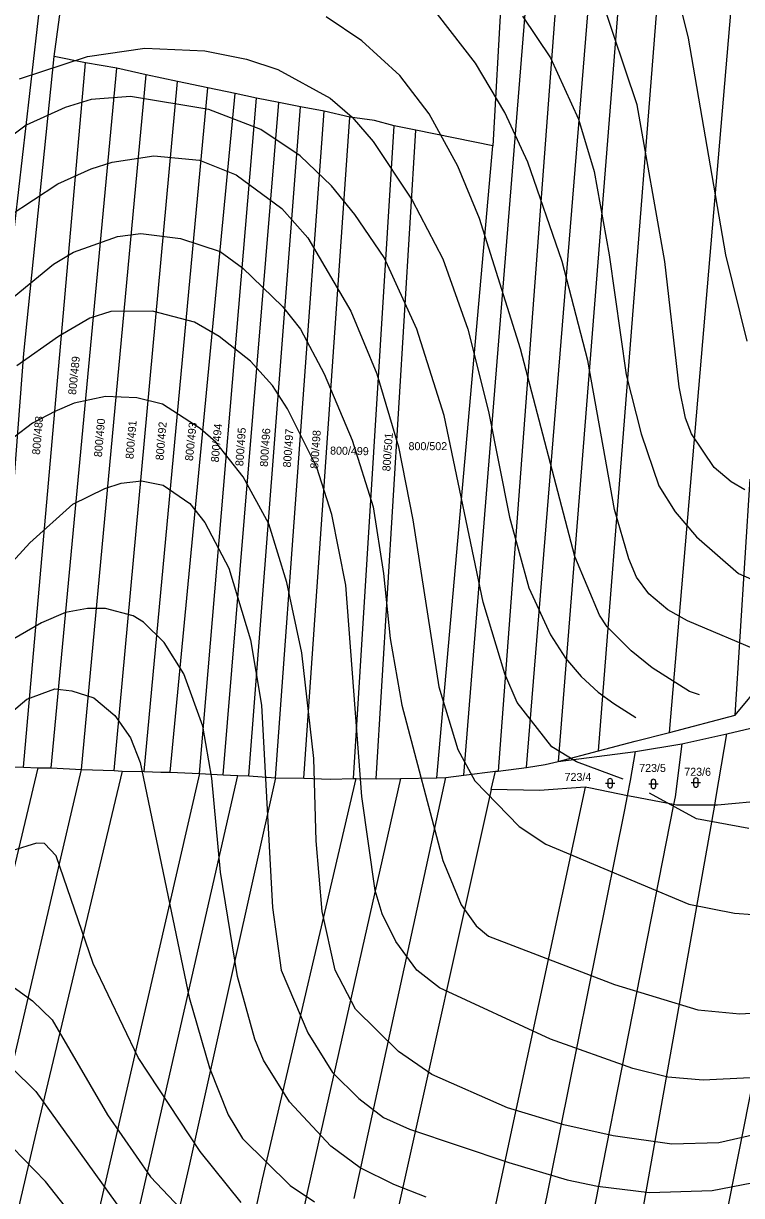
# Model space of a CAD drawing. Extents: x -555860 to -552701, y -1187050 to -1182291.
# Drawn here: x -555007.3 to -554854.6, y -1186354.1 to -1186105 of the extents above; entities that cross this region are included whole.
import ezdxf

# ---------------------------------------------------------------- set-up
doc = ezdxf.new("R2010")
doc.units = 0
for name, color, linetype in [('LEG_2b', 7, 'Continuous'), ('Level 25', 7, 'Continuous'), ('Level 40', 7, 'Continuous'), ('Level 41', 7, 'Continuous'), ('navrh_BV', 7, 'Continuous')]:
    doc.layers.add(name, color=color, linetype=linetype)

msp = doc.modelspace()

# ---------------------------------------------------------------- linework, layer by layer
at = {"layer": 'Level 25'}
for p, q in [((-554883.58, -1186266.48), (-554881.58, -1186266.48)), ((-554883.08, -1186265.98), (-554883.08, -1186266.98)), ((-554882.08, -1186266.98), (-554882.08, -1186265.98)), ((-554874.37, -1186266.63), (-554872.37, -1186266.63)), ((-554873.87, -1186266.13), (-554873.87, -1186267.13)), ((-554872.87, -1186267.13), (-554872.87, -1186266.13)), ((-554865.32, -1186266.34), (-554863.32, -1186266.34)), ((-554864.82, -1186265.84), (-554864.82, -1186266.84)), ((-554863.82, -1186266.84), (-554863.82, -1186265.84))]:
    msp.add_line(p, q, dxfattribs=at)
for centre, start, end in [((-554864.32, -1186265.84), 0, 180), ((-554882.58, -1186265.98), 0, 180), ((-554882.58, -1186266.98), 180, 359.9879), ((-554873.37, -1186266.13), 0, 180), ((-554873.37, -1186267.13), 180, 359.9879), ((-554864.32, -1186266.84), 180, 359.9879)]:
    msp.add_arc(centre, 0.5, start, end, dxfattribs=at)
at = {"layer": 'Level 40'}
for points in [[(-554850.03, -1186238.79), (-554866.11, -1186232), (-554870.28, -1186229.64), (-554874.36, -1186226.24), (-554876.93, -1186222.71), (-554878.59, -1186218.82), (-554881.65, -1186208.29), (-554887.33, -1186176.67), (-554892.74, -1186155.6), (-554900.09, -1186134.52), (-554904.94, -1186123.98), (-554911.18, -1186113.45), (-554919.22, -1186103.05)], [(-555009.21, -1186163.08), (-555000.89, -1186156.15), (-554996.59, -1186153.66), (-554987.3, -1186150.33), (-554982.31, -1186149.64), (-554973.89, -1186150.69), (-554965.47, -1186153.49), (-554960.68, -1186156.98), (-554952.22, -1186165.17), (-554948.34, -1186170.02), (-554943.35, -1186179.45), (-554937.39, -1186193.59), (-554932.95, -1186207.73), (-554930.73, -1186221.88), (-554929.34, -1186235.74), (-554926.85, -1186249.89), (-554918.11, -1186282.88), (-554914.23, -1186292.31), (-554911.04, -1186296.75), (-554908.41, -1186298.97), (-554881.65, -1186309.23), (-554863.9, -1186314.64), (-554855.02, -1186315.47), (-554845.59, -1186314.91)], [(-555012.12, -1186253.35), (-555006.57, -1186248.64), (-555000.61, -1186246.42), (-554997.01, -1186246.83), (-554992.29, -1186248.36), (-554987.86, -1186252.1), (-554984.53, -1186256.82), (-554982.45, -1186262.09), (-554972.05, -1186312), (-554967.75, -1186326.98), (-554963.73, -1186336.96), (-554960.68, -1186341.95), (-554950.56, -1186351.94), (-554945.43, -1186355.4)]]:
    msp.add_lwpolyline(points, dxfattribs=at)
at = {"layer": 'Level 41'}
for points in [[(-554876.79, -1186122.32), (-554884.56, -1186099.3)], [(-554867.92, -1186100.41), (-554865.98, -1186108.18), (-554858.07, -1186154.21), (-554853.5, -1186172.51)], [(-554863.56, -1186247.72), (-554865.7, -1186246.97), (-554873.6, -1186241.98), (-554878.07, -1186238.37), (-554883.17, -1186233.25), (-554884.83, -1186230.75), (-554890.1, -1186218.27), (-554901.61, -1186174.18), (-554910.35, -1186146.45), (-554914.92, -1186135.35), (-554921.02, -1186124.26), (-554927.26, -1186116.08), (-554935.31, -1186108.73), (-554942.93, -1186103.6)], [(-554901.2, -1186103.46), (-554895.23, -1186112.34), (-554889.27, -1186125.37), (-554885.94, -1186136.46), (-554882.75, -1186154.21), (-554879.15, -1186179.72), (-554875.96, -1186192.2), (-554872.22, -1186203.3), (-554868.75, -1186208.84), (-554864.17, -1186214.11), (-554855.3, -1186221.88), (-554852.53, -1186223.12)], [(-555008.1, -1186116.77), (-554993.68, -1186112.06), (-554981.48, -1186110.26), (-554968.72, -1186110.81), (-554959.85, -1186112.61), (-554953.19, -1186114.83), (-554942.1, -1186120.93), (-554937.39, -1186124.95), (-554932.95, -1186130.08), (-554924.63, -1186142.56), (-554918.11, -1186155.04), (-554912.84, -1186170.02), (-554908.41, -1186187.49), (-554903.97, -1186209.95), (-554899.81, -1186224.93), (-554895.23, -1186234.91), (-554892.04, -1186239.9), (-554888.72, -1186243.81), (-554885.11, -1186247.11), (-554881.79, -1186249.51), (-554877.07, -1186252.5)], [(-554879.78, -1186265.61), (-554889.69, -1186261.95), (-554894.96, -1186258.76), (-554902.3, -1186249.33), (-554904.94, -1186243.23), (-554909.52, -1186227.98), (-554917.83, -1186188.32), (-554923.66, -1186170.02), (-554930.59, -1186154.77), (-554936.83, -1186145.61), (-554941.82, -1186139.51), (-554948.48, -1186133.14), (-554956.8, -1186127.59), (-554967.89, -1186123.29), (-554984.53, -1186120.52), (-554992.85, -1186121.21), (-554998.39, -1186122.87), (-555006.71, -1186126.62), (-555014.89, -1186132.72)], [(-554853.91, -1186204.13), (-554856.82, -1186202.46), (-554860.43, -1186199.41), (-554865.28, -1186192.2), (-554866.53, -1186188.88), (-554867.92, -1186182.22), (-554870.97, -1186155.6), (-554876.79, -1186122.32)], [(-555022.66, -1186157.4), (-555010.32, -1186145.89), (-554999.92, -1186139.1), (-554992.85, -1186135.91), (-554988.41, -1186134.52), (-554979.54, -1186133.13), (-554969.83, -1186134.11), (-554962.07, -1186137.16), (-554952.36, -1186144.37), (-554946.81, -1186150.61), (-554937.66, -1186166.14), (-554932.12, -1186179.45), (-554927.54, -1186194.98), (-554924.49, -1186210.51), (-554918.94, -1186246), (-554914.92, -1186259.31), (-554911.32, -1186265.97), (-554901.89, -1186275.68), (-554896.2, -1186279.42), (-554865.84, -1186292.18), (-554856.13, -1186294.12), (-554852.25, -1186294.39)], [(-554852.8, -1186329.06), (-554862.79, -1186329.61), (-554870.28, -1186328.92), (-554877.76, -1186327.12), (-554895.23, -1186320.88), (-554918.81, -1186309.92), (-554923.66, -1186306.18), (-554928.09, -1186300.08), (-554931.01, -1186294.25), (-554932.53, -1186289.26), (-554935.31, -1186269.3), (-554938.77, -1186224.37), (-554941.68, -1186209.4), (-554944.87, -1186199.41), (-554951.11, -1186186.94), (-554954.3, -1186181.94), (-554959.02, -1186176.81), (-554965.67, -1186171.54), (-554970.94, -1186168.49), (-554979.81, -1186166.14), (-554988.69, -1186166.27), (-554993.12, -1186167.66), (-554999.78, -1186171.54), (-555008.66, -1186177.78)], [(-554844.48, -1186339.46), (-554859.46, -1186342.92), (-554869.44, -1186343.2), (-554881.92, -1186341.4), (-554892.43, -1186339.1), (-554904.39, -1186335.44), (-554920.47, -1186328.36), (-554927.54, -1186323.51), (-554936.69, -1186314.5), (-554940.99, -1186306.18), (-554943.76, -1186293.7), (-554945.01, -1186278.73), (-554945.57, -1186261.25), (-554948.06, -1186238.79), (-554951.25, -1186223.82), (-554955.13, -1186211.34), (-554960.54, -1186201.35), (-554966.36, -1186194.01), (-554969.69, -1186191.09), (-554977.73, -1186185.96), (-554983.14, -1186184.58), (-554989.8, -1186184.3), (-554996.45, -1186185.69), (-555000.57, -1186187.49), (-555005.33, -1186189.98), (-555009.24, -1186192.94)], [(-555023.07, -1186234.08), (-555005.88, -1186215.36), (-554996.73, -1186207.18), (-554989.94, -1186203.85), (-554986.47, -1186202.74), (-554982.17, -1186202.19), (-554977.59, -1186203.16), (-554971.91, -1186207.04), (-554968.72, -1186211.06), (-554963.59, -1186220.77), (-554959.02, -1186236.02), (-554956.66, -1186249.89), (-554954.3, -1186292.87), (-554952.5, -1186306.18), (-554946.81, -1186319.49), (-554941.54, -1186327.95), (-554936, -1186333.49), (-554930.73, -1186337.52), (-554925.18, -1186340.01), (-554904.11, -1186347.08), (-554891.69, -1186350.74), (-554885.25, -1186352.07), (-554874.16, -1186353.46), (-554860.85, -1186353.04), (-554845.87, -1186350.13)], [(-554921.64, -1186354.45), (-554928.57, -1186351.73), (-554935.72, -1186348.19), (-554941.96, -1186343.62), (-554950.7, -1186334.19), (-554956.24, -1186325.31), (-554958.05, -1186320.88), (-554961.79, -1186307.57), (-554965.39, -1186285.38), (-554967.2, -1186265.41), (-554969.14, -1186254.32), (-554973.16, -1186243.23), (-554977.32, -1186236.57), (-554981.76, -1186232.27), (-554983.97, -1186230.89), (-554989.8, -1186229.36), (-554993.68, -1186229.36), (-554998.33, -1186230.2), (-555003.39, -1186232.41), (-555011.15, -1186236.85)], [(-554853.08, -1186276.09), (-554864.17, -1186274.01), (-554874.18, -1186268.6)], [(-554960.96, -1186355.54), (-554969.69, -1186344.73), (-554982.86, -1186324.76), (-554992.43, -1186304.79), (-555000.33, -1186281.92), (-555002.81, -1186279.28), (-555004.52, -1186279.21), (-555009.49, -1186280.8)], [(-555009.96, -1186309.4), (-555005.33, -1186312.7), (-555001.17, -1186316.72), (-554989.38, -1186336.96), (-554980.23, -1186350.13), (-554970.11, -1186360.81)], [(-555009.71, -1186326.98), (-555004.63, -1186331.97), (-554984.53, -1186359.98)], [(-554985.08, -1186373.29), (-555002.55, -1186351.1), (-555009.62, -1186343.89), (-555017.25, -1186337.52), (-555022.83, -1186334.15), (-555030.01, -1186331.55), (-555043.32, -1186329.61), (-555052.19, -1186330.03), (-555055.51, -1186330.94), (-555058.85, -1186332.25), (-555064.67, -1186335.89), (-555071.05, -1186340.71), (-555086.03, -1186355.4)]]:
    msp.add_lwpolyline(points, dxfattribs=at)
at = {"layer": 'navrh_BV'}
for p, q in [((-555000.73, -1186112.03), (-554995.34, -1186072.49)), ((-555001.03, -1186076.57), (-555012.25, -1186174.29)), ((-554913.63, -1186264.75), (-554899.07, -1186083.85)), ((-554892.88, -1186084.16), (-554906.34, -1186263.88)), ((-554900.36, -1186263.12), (-554885.79, -1186084.58)), ((-554879.59, -1186085.08), (-554893.59, -1186261.84)), ((-554885.02, -1186259.59), (-554871.31, -1186085.63)), ((-554905, -1186086.24), (-554907.51, -1186131.03)), ((-554869.97, -1186255.68), (-554855.59, -1186087.02)), ((-555007.19, -1186175.17), (-555000.73, -1186112.03)), ((-554994.1, -1186113.41), (-555000.73, -1186112.03)), ((-555007.26, -1186263.05), (-554994.1, -1186113.41)), ((-555001.35, -1186263.21), (-554987.4, -1186114.5)), ((-554987.4, -1186114.5), (-554994.1, -1186113.41)), ((-554981.19, -1186115.97), (-554987.4, -1186114.5)), ((-554994.91, -1186263.58), (-554981.19, -1186115.97)), ((-554987.98, -1186263.78), (-554974.51, -1186117.34)), ((-554974.51, -1186117.34), (-554981.19, -1186115.97)), ((-554968.05, -1186118.68), (-554974.51, -1186117.34)), ((-554981.59, -1186263.95), (-554968.05, -1186118.68)), ((-554976.07, -1186264.1), (-554962.23, -1186119.92)), ((-554962.23, -1186119.92), (-554968.05, -1186118.68)), ((-554957.71, -1186120.9), (-554962.23, -1186119.92)), ((-554969.85, -1186264.42), (-554957.71, -1186120.9)), ((-554964.83, -1186264.67), (-554952.99, -1186121.8)), ((-554959.36, -1186264.92), (-554948.34, -1186122.75)), ((-554952.99, -1186121.8), (-554957.71, -1186120.9)), ((-554948.34, -1186122.75), (-554952.99, -1186121.8)), ((-554943.34, -1186123.66), (-554948.34, -1186122.75)), ((-554953.66, -1186265.32), (-554943.34, -1186123.66)), ((-554947.66, -1186265.42), (-554937.88, -1186124.91)), ((-554937.88, -1186124.91), (-554943.34, -1186123.66)), ((-554932.63, -1186125.67), (-554937.88, -1186124.91)), ((-554928.46, -1186126.78), (-554932.63, -1186125.67)), ((-554937.11, -1186265.47), (-554928.46, -1186126.78)), ((-554932.26, -1186265.55), (-554923.85, -1186127.68)), ((-554923.85, -1186127.68), (-554928.46, -1186126.78)), ((-554907.51, -1186131.03), (-554923.85, -1186127.68)), ((-554919.39, -1186265.33), (-554907.51, -1186131.03)), ((-555013.89, -1186263.01), (-555007.19, -1186175.17)), ((-554855.96, -1186252.02), (-554852.78, -1186201.84)), ((-554855.96, -1186252.02), (-554850.12, -1186244.95)), ((-554869.97, -1186255.68), (-554855.96, -1186252.02)), ((-554857.73, -1186256), (-554836.48, -1186250.94)), ((-554885.02, -1186259.59), (-554877.27, -1186257.56)), ((-554877.27, -1186257.56), (-554869.97, -1186255.68)), ((-554867.34, -1186258.11), (-554857.73, -1186256)), ((-554859.99, -1186269.3), (-554857.73, -1186256)), ((-554893.59, -1186261.84), (-554885.02, -1186259.59)), ((-554893.59, -1186261.84), (-554877.14, -1186259.75)), ((-554878.23, -1186265.91), (-554877.14, -1186259.75)), ((-554877.14, -1186259.75), (-554867.34, -1186258.11)), ((-554867.34, -1186258.11), (-554868.74, -1186269.35)), ((-554900.36, -1186263.12), (-554896.34, -1186262.51)), ((-554896.34, -1186262.51), (-554893.59, -1186261.84)), ((-555004.22, -1186263.18), (-555021.78, -1186336.89)), ((-555012.62, -1186339.19), (-554994.91, -1186263.58)), ((-555012.37, -1186262.95), (-555007.26, -1186263.05)), ((-555007.26, -1186263.05), (-555004.22, -1186263.18)), ((-554986.25, -1186263.91), (-555004.6, -1186340.85)), ((-555004.22, -1186263.18), (-555001.35, -1186263.21)), ((-555001.35, -1186263.21), (-554994.91, -1186263.58)), ((-554994.91, -1186263.58), (-554987.98, -1186263.78)), ((-554969.85, -1186264.42), (-554988.22, -1186344.12)), ((-554987.98, -1186263.78), (-554986.25, -1186263.91)), ((-554986.25, -1186263.91), (-554981.59, -1186263.95)), ((-554981.59, -1186263.95), (-554978.07, -1186264.16)), ((-554980.11, -1186345.76), (-554961.69, -1186264.81)), ((-554978.07, -1186264.16), (-554976.07, -1186264.1)), ((-554976.07, -1186264.1), (-554969.85, -1186264.42)), ((-554953.66, -1186265.32), (-554971.98, -1186347.43)), ((-554969.85, -1186264.42), (-554964.83, -1186264.67)), ((-554964.83, -1186264.67), (-554961.69, -1186264.81)), ((-554961.69, -1186264.81), (-554959.36, -1186264.92)), ((-554959.36, -1186264.92), (-554953.66, -1186265.32)), ((-554953.66, -1186265.32), (-554947.66, -1186265.42)), ((-554936.99, -1186354.73), (-554917.47, -1186265.28)), ((-554927.11, -1186265.47), (-554919.39, -1186265.33)), ((-554919.39, -1186265.33), (-554917.47, -1186265.28)), ((-554917.47, -1186265.28), (-554913.63, -1186264.75)), ((-554913.63, -1186264.75), (-554906.96, -1186263.94)), ((-554907.83, -1186267.84), (-554906.96, -1186263.94)), ((-554906.96, -1186263.94), (-554906.34, -1186263.88)), ((-554906.34, -1186263.88), (-554900.36, -1186263.12)), ((-554956.48, -1186350.62), (-554936.56, -1186265.5)), ((-554947.66, -1186265.42), (-554942.03, -1186265.63)), ((-554927.11, -1186265.47), (-554946.84, -1186352.78)), ((-554942.03, -1186265.63), (-554937.11, -1186265.47)), ((-554937.11, -1186265.47), (-554936.56, -1186265.5)), ((-554936.56, -1186265.5), (-554932.26, -1186265.55)), ((-554932.26, -1186265.55), (-554927.11, -1186265.47)), ((-554887.87, -1186267.31), (-554907.95, -1186360.9)), ((-554887.87, -1186267.31), (-554897.58, -1186268.01)), ((-554886.77, -1186267.56), (-554887.87, -1186267.31)), ((-554878.85, -1186269.12), (-554886.77, -1186267.56)), ((-554878.85, -1186269.12), (-554878.23, -1186265.91)), ((-554907.83, -1186267.84), (-554927.62, -1186356.78)), ((-554897.58, -1186268.01), (-554907.83, -1186267.84)), ((-554879.42, -1186272.1), (-554878.85, -1186269.12)), ((-554877.64, -1186269.36), (-554878.85, -1186269.12)), ((-554869.06, -1186271.01), (-554877.64, -1186269.36)), ((-554868.74, -1186269.35), (-554869.06, -1186271.01)), ((-554860.32, -1186271.15), (-554859.99, -1186269.3)), ((-554845.34, -1186269.8), (-554859.71, -1186271.15)), ((-554897.78, -1186363.08), (-554879.42, -1186272.1)), ((-554869.06, -1186271.01), (-554887.59, -1186365.1)), ((-554877.39, -1186367.2), (-554860.32, -1186271.15)), ((-554868.43, -1186271.13), (-554869.06, -1186271.01)), ((-554860.32, -1186271.15), (-554868.43, -1186271.13)), ((-554859.71, -1186271.15), (-554860.32, -1186271.15)), ((-554860.32, -1186370.63), (-554840.86, -1186272.78)), ((-555004.6, -1186340.85), (-555030.1, -1186449.45)), ((-554988.22, -1186344.12), (-555013.2, -1186451.55)), ((-555004.88, -1186452.7), (-554980.11, -1186345.76)), ((-554971.98, -1186347.43), (-554996.48, -1186453.85)), ((-554979.25, -1186456.16), (-554956.48, -1186350.62)), ((-554946.84, -1186352.78), (-554969.11, -1186457.4))]:
    msp.add_line(p, q, dxfattribs=at)

# ---------------------------------------------------------------- texts
at = {"layer": 'LEG_2b'}
for s, rotation, p in [('800/489', 84, (-554996.1, -1186184.01)), ('800/488', 85, (-555003.77, -1186196.73)), ('800/490', 85, (-554990.6, -1186197.23)), ('800/491', 85, (-554983.9, -1186197.65)), ('800/492', 85, (-554977.51, -1186197.92)), ('800/493', 84, (-554971.26, -1186198.06)), ('800/494', 85, (-554965.75, -1186198.34)), ('800/495', 86, (-554960.55, -1186199.15)), ('800/496', 86, (-554955.34, -1186199.29)), ('800/497', 86, (-554950.43, -1186199.43)), ('800/498', 86, (-554944.63, -1186199.7)), ('800/501', 86, (-554929.3, -1186200.25)), ('800/499', 359, (-554942.1, -1186196.63))]:
    msp.add_text(s, height=1.7, rotation=rotation, dxfattribs=at).set_placement(p)
for s, p in [('800/502', (-554925.41, -1186195.7)), ('723/5', (-554876.39, -1186264.08)), ('723/4', (-554892.25, -1186265.99)), ('723/6', (-554866.81, -1186264.9))]:
    msp.add_text(s, height=1.7, dxfattribs=at).set_placement(p)

doc.saveas('drawing.dxf')
